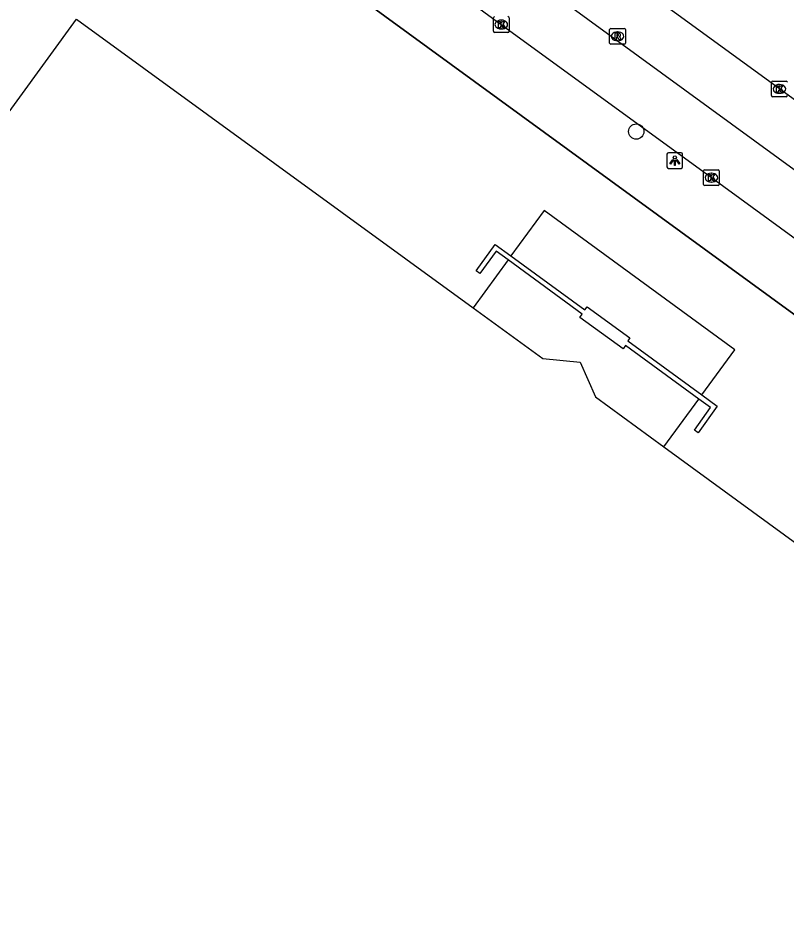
# Model space of a CAD drawing. Extents: x 159040 to 160094, y 381214 to 382518.
# Drawn here: x 159865.9 to 159914.8, y 382239.7 to 382296.4 of the extents above; entities that cross this region are included whole.
import ezdxf

# ---------------------------------------------------------------- set-up
doc = ezdxf.new("R2010")
doc.units = 0
for name, color, linetype in [('IMGEO_Boom', 7, 'Continuous'), ('IMGEO_Hek', 7, 'Continuous'), ('IMGEO_Kolk', 7, 'Continuous'), ('IMGEO_Lichtpunt', 7, 'Continuous'), ('IMGEO_Muur', 7, 'Continuous'), ('IMGEO_Pand', 7, 'Continuous'), ('IMGEO_Pand_overbouw', 7, 'Continuous'), ('IMGEO_Rijbaan_lokaal_gesloten', 7, 'Continuous'), ('IMGEO_Rijbaan_lokaal_open', 7, 'Continuous'), ('IMGEO_Rioolput', 7, 'Continuous'), ('IMGEO_Voetpad_open', 7, 'Continuous')]:
    doc.layers.add(name, color=color, linetype=linetype)

msp = doc.modelspace()

# ---------------------------------------------------------------- linework, layer by layer
at = {"layer": 'IMGEO_Boom'}
msp.add_circle((159905.225, 382289.169), 0.489, dxfattribs=at)
at = {"layer": 'IMGEO_Hek'}
msp.add_lwpolyline([(159862.948, 382315.648), (159929.854, 382266.916)], dxfattribs=at)
at = {"layer": 'IMGEO_Kolk'}
for p, q in [((159896.137, 382295.548), (159896.137, 382296.4)), ((159896.625, 382296.254), (159896.65, 382296.254)), ((159897.138, 382296.4), (159897.138, 382295.548)), ((159896.648, 382295.694), (159896.623, 382295.694)), ((159897.064, 382295.474), (159896.212, 382295.474)), ((159913.836, 382291.454), (159913.836, 382292.306)), ((159913.911, 382292.38), (159914.763, 382292.38)), ((159914.324, 382292.16), (159914.349, 382292.16)), ((159914.763, 382291.38), (159913.911, 382291.38)), ((159914.347, 382291.6), (159914.322, 382291.6)), ((159909.508, 382285.809), (159909.508, 382286.661)), ((159909.583, 382286.735), (159910.435, 382286.735)), ((159910.509, 382286.661), (159910.509, 382285.809)), ((159909.996, 382286.515), (159910.021, 382286.515)), ((159910.435, 382285.735), (159909.583, 382285.735)), ((159910.019, 382285.955), (159909.994, 382285.955))]:
    msp.add_line(p, q, dxfattribs=at)
for points in [[(159896.137, 382295.548), (159896.137, 382296.4)], [(159897.138, 382296.4), (159897.138, 382295.548)], [(159896.458, 382296.174), (159896.581, 382296.174), (159896.581, 382296.023), (159896.711, 382296.174), (159896.875, 382296.174), (159896.729, 382296.023), (159896.882, 382295.774), (159896.73, 382295.774), (159896.645, 382295.938), (159896.581, 382295.871), (159896.581, 382295.774), (159896.458, 382295.774), (159896.458, 382296.174)], [(159897.064, 382295.474), (159896.212, 382295.474)], [(159913.836, 382291.454), (159913.836, 382292.306)], [(159913.911, 382292.38), (159914.763, 382292.38)], [(159914.157, 382292.08), (159914.28, 382292.08), (159914.28, 382291.929), (159914.41, 382292.08), (159914.574, 382292.08), (159914.428, 382291.929), (159914.581, 382291.68), (159914.429, 382291.68), (159914.344, 382291.844), (159914.28, 382291.777), (159914.28, 382291.68), (159914.157, 382291.68), (159914.157, 382292.08)], [(159914.763, 382291.38), (159913.911, 382291.38)], [(159909.508, 382285.809), (159909.508, 382286.661)], [(159909.583, 382286.735), (159910.435, 382286.735)], [(159910.509, 382286.661), (159910.509, 382285.809)], [(159909.829, 382286.435), (159909.952, 382286.435), (159909.952, 382286.284), (159910.082, 382286.435), (159910.246, 382286.435), (159910.1, 382286.284), (159910.253, 382286.035), (159910.101, 382286.035), (159910.016, 382286.199), (159909.952, 382286.132), (159909.952, 382286.035), (159909.829, 382286.035), (159909.829, 382286.435)], [(159910.435, 382285.735), (159909.583, 382285.735)]]:
    msp.add_lwpolyline(points, dxfattribs=at)
for centre, start, end in [((159896.214, 382296.398), 91.552, 178.448), ((159896.214, 382296.398), 91.552, 178.448), ((159897.062, 382296.398), 1.552, 88.448), ((159897.062, 382296.398), 1.552, 88.448), ((159896.214, 382295.55), 181.552, 268.448), ((159896.214, 382295.55), 181.552, 268.448), ((159897.062, 382295.55), 271.552, 358.448), ((159897.062, 382295.55), 271.552, 358.448), ((159913.913, 382292.304), 91.552, 178.448), ((159913.913, 382292.304), 91.552, 178.448), ((159914.761, 382292.304), 1.552, 88.448), ((159914.761, 382292.304), 1.552, 88.448), ((159913.913, 382291.456), 181.552, 268.448), ((159913.913, 382291.456), 181.552, 268.448), ((159914.761, 382291.456), 271.552, 358.448), ((159914.761, 382291.456), 271.552, 358.448), ((159909.585, 382286.659), 91.552, 178.448), ((159909.585, 382286.659), 91.552, 178.448), ((159910.433, 382286.659), 1.552, 88.448), ((159910.433, 382286.659), 1.552, 88.448), ((159909.585, 382285.811), 181.552, 268.448), ((159909.585, 382285.811), 181.552, 268.448), ((159910.433, 382285.811), 271.552, 358.448), ((159910.433, 382285.811), 271.552, 358.448)]:
    msp.add_arc(centre, 0.0765, start, end, dxfattribs=at)
for centre, major_axis, ratio, start_param, end_param in [((159896.624, 382295.974), (-0.387, 0.002), 0.722429, 4.712389, 7.853982), ((159896.649, 382295.974), (-0.39, 0.002), 0.717154, 1.570796, 4.712389), ((159914.323, 382291.88), (-0.387, 0.002), 0.722429, 4.712389, 7.853982), ((159914.348, 382291.88), (-0.39, 0.002), 0.717154, 1.570796, 4.712389), ((159909.995, 382286.235), (-0.387, 0.002), 0.722429, 4.712389, 7.853982), ((159910.02, 382286.235), (-0.39, 0.002), 0.717154, 1.570796, 4.712389)]:
    msp.add_ellipse(centre, major_axis=major_axis, ratio=ratio, start_param=start_param, end_param=end_param, dxfattribs=at)
at = {"layer": 'IMGEO_Lichtpunt'}
for p, q in [((159908.08, 382287.82), (159907.272, 382287.82)), ((159908.08, 382287.82), (159907.272, 382287.82)), ((159907.178, 382287.725), (159907.178, 382286.918)), ((159907.178, 382287.725), (159907.178, 382286.918)), ((159908.174, 382286.918), (159908.174, 382287.725)), ((159908.174, 382286.918), (159908.174, 382287.725)), ((159907.272, 382286.824), (159908.08, 382286.824)), ((159907.272, 382286.824), (159908.08, 382286.824))]:
    msp.add_line(p, q, dxfattribs=at)
for points in [[(159907.552, 382287.389), (159907.591, 382287.361), (159907.403, 382287.099), (159907.365, 382287.126), (159907.552, 382287.389)], [(159907.654, 382287.341), (159907.701, 382287.341), (159907.701, 382287.019), (159907.654, 382287.019), (159907.654, 382287.341)], [(159907.764, 382287.361), (159907.802, 382287.388), (159907.989, 382287.126), (159907.95, 382287.098), (159907.764, 382287.361)]]:
    msp.add_lwpolyline(points, dxfattribs=at)
msp.add_circle((159907.677, 382287.523), 0.0994, dxfattribs=at)
for centre, start, end in [((159907.272, 382287.725), 90, 180), ((159907.272, 382287.725), 90, 180), ((159908.08, 382287.725), 0, 90), ((159908.08, 382287.725), 0, 90), ((159907.272, 382286.918), 180, 270), ((159907.272, 382286.918), 180, 270), ((159908.08, 382286.918), 270, 0), ((159908.08, 382286.918), 270, 360)]:
    msp.add_arc(centre, 0.0946, start, end, dxfattribs=at)
at = {"layer": 'IMGEO_Muur'}
for points in [[(159897.068, 382281.008), (159896.312, 382281.559), (159895.281, 382280.134), (159895.038, 382280.309), (159896.249, 382281.983), (159897.248, 382281.255)], [(159909.206, 382272.154), (159904.538, 382275.559), (159904.387, 382275.348), (159901.64, 382277.351), (159901.791, 382277.563), (159897.068, 382281.008)], [(159897.248, 382281.255), (159901.953, 382277.83), (159902.093, 382278.024), (159904.821, 382276.049), (159904.689, 382275.854), (159909.397, 382272.415)], [(159909.397, 382272.415), (159910.381, 382271.696), (159909.172, 382270.004), (159908.928, 382270.178), (159909.951, 382271.61), (159909.206, 382272.154)]]:
    msp.add_lwpolyline(points, dxfattribs=at)
at = {"layer": 'IMGEO_Pand'}
for points in [[(159847.489, 382231.418), (159824.251, 382248.347), (159834.092, 382261.89), (159831.074, 382264.097), (159839.967, 382276.314), (159849.826, 382269.137), (159857.448, 382279.611), (159857.704, 382282.03), (159859.901, 382282.988), (159869.625, 382296.32), (159894.849, 382277.968), (159899.284, 382274.741), (159901.665, 382274.497), (159902.64, 382272.295), (159906.987, 382269.124), (159928.753, 382253.251), (159931.134, 382253.007), (159932.105, 382250.815), (159951.642, 382236.581)], [(159901.64, 382277.351), (159901.791, 382277.563), (159897.068, 382281.008), (159896.312, 382281.559), (159895.281, 382280.134), (159895.038, 382280.309), (159896.249, 382281.983), (159897.248, 382281.255), (159901.953, 382277.83), (159902.093, 382278.024), (159904.821, 382276.049), (159904.689, 382275.854), (159909.397, 382272.415), (159910.381, 382271.696), (159909.172, 382270.004), (159908.928, 382270.178), (159909.951, 382271.61), (159909.206, 382272.154), (159904.538, 382275.559), (159904.387, 382275.348), (159901.64, 382277.351)]]:
    msp.add_lwpolyline(points, dxfattribs=at)
at = {"layer": 'IMGEO_Pand_overbouw'}
for points in [[(159897.248, 382281.255), (159901.953, 382277.83), (159902.093, 382278.024), (159904.821, 382276.049), (159904.689, 382275.854), (159909.397, 382272.415), (159911.499, 382275.284), (159899.357, 382284.145)], [(159904.538, 382275.559), (159904.387, 382275.348), (159901.64, 382277.351), (159901.791, 382277.563), (159897.068, 382281.008), (159894.849, 382277.968), (159899.284, 382274.741), (159901.665, 382274.497), (159902.64, 382272.295), (159906.987, 382269.124), (159909.206, 382272.154)]]:
    msp.add_lwpolyline(points, close=True, dxfattribs=at)
at = {"layer": 'IMGEO_Rijbaan_lokaal_gesloten'}
for points in [[(159860.098, 382326.954), (159963.943, 382251.311), (159964.399, 382250.985)], [(159867.707, 382317.081), (159869.938, 382315.452), (159882.52, 382306.304), (159896.64, 382295.974), (159910.01, 382286.237), (159924.195, 382275.892), (159931.071, 382270.91)]]:
    msp.add_lwpolyline(points, dxfattribs=at)
at = {"layer": 'IMGEO_Rijbaan_lokaal_open'}
msp.add_lwpolyline([(159962.132, 382260.303), (159962.021, 382259.918), (159961.321, 382259.474), (159959.363, 382259.335), (159958.631, 382259.627), (159941.854, 382271.835), (159928.499, 382281.523), (159914.337, 382291.879), (159900.987, 382301.618), (159887.61, 382311.346), (159873.422, 382321.67), (159855.959, 382334.361), (159849.389, 382339.159), (159848.991, 382339.449), (159845.746, 382341.819), (159845.434, 382342.048), (159839.763, 382346.189), (159823.95, 382357.69), (159814.386, 382364.635)], dxfattribs=at)
at = {"layer": 'IMGEO_Rioolput'}
for p, q in [((159903.608, 382295.724), (159904.46, 382295.724)), ((159903.533, 382294.798), (159903.533, 382295.65)), ((159904.021, 382295.504), (159904.046, 382295.504)), ((159904.534, 382295.65), (159904.534, 382294.798)), ((159904.46, 382294.724), (159903.608, 382294.724)), ((159904.044, 382294.944), (159904.019, 382294.944))]:
    msp.add_line(p, q, dxfattribs=at)
for points in [[(159903.608, 382295.724), (159904.46, 382295.724)], [(159903.533, 382294.798), (159903.533, 382295.65)], [(159904.122, 382295.422), (159903.87, 382295.424), (159903.87, 382295.024)], [(159903.87, 382295.024), (159903.994, 382295.024), (159903.994, 382295.186), (159904.005, 382295.186)], [(159904.048, 382295.343), (159903.994, 382295.343), (159903.994, 382295.262)], [(159903.994, 382295.262), (159904.046, 382295.262)], [(159904.052, 382295.157), (159904.123, 382295.024), (159904.263, 382295.024), (159904.198, 382295.15)], [(159904.534, 382295.65), (159904.534, 382294.798)], [(159904.46, 382294.724), (159903.608, 382294.724)]]:
    msp.add_lwpolyline(points, dxfattribs=at)
for centre, radius, start, end in [((159903.61, 382295.648), 0.0765, 91.552, 178.448), ((159903.61, 382295.648), 0.0765, 91.552, 178.448), ((159904.458, 382295.648), 0.0765, 1.552, 88.448), ((159904.458, 382295.648), 0.0765, 1.552, 88.448), ((159904.004, 382295.133), 0.0533, 26.0293, 88.6989), ((159904.03, 382295.451), 0.19, 274.7715, 282.9687), ((159904.054, 382295.247), 0.0964, 77.0061, 93.1865), ((159904.068, 382295.304), 0.0378, 276.6634, 79.6772), ((159904.121, 382295.312), 0.109, 350.3612, 89.416), ((159904.119, 382295.312), 0.112, 277.5842, 350.9817), ((159904.103, 382295.097), 0.108, 29.5134, 73.7905), ((159903.61, 382294.8), 0.0765, 181.552, 268.448), ((159903.61, 382294.8), 0.0765, 181.552, 268.448), ((159904.458, 382294.8), 0.0765, 271.552, 358.448), ((159904.458, 382294.8), 0.0765, 271.552, 358.448)]:
    msp.add_arc(centre, radius, start, end, dxfattribs=at)
for centre, major_axis, ratio, start_param, end_param in [((159904.02, 382295.224), (-0.387, 0.002), 0.722429, 4.712389, 7.853982), ((159904.045, 382295.224), (-0.39, 0.002), 0.717154, 1.570796, 4.712389)]:
    msp.add_ellipse(centre, major_axis=major_axis, ratio=ratio, start_param=start_param, end_param=end_param, dxfattribs=at)
at = {"layer": 'IMGEO_Voetpad_open'}
msp.add_lwpolyline([(159929.854, 382266.916), (159862.948, 382315.648)], dxfattribs=at)

doc.saveas('drawing.dxf')
